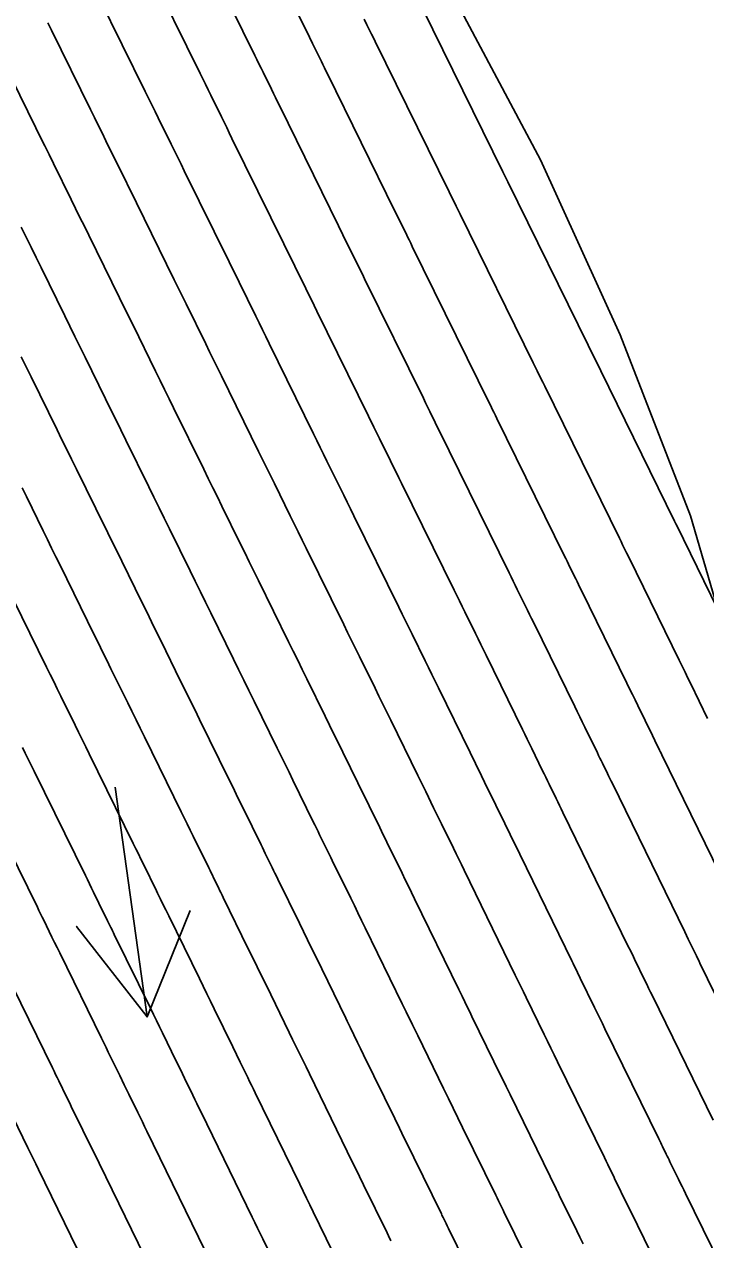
# Model space of a CAD drawing. Extents: x 954385 to 988206, y 1868364 to 1924553.
# Drawn here: x 957252.4 to 957288, y 1920795.3 to 1920858.8 of the extents above; entities that cross this region are included whole.
import ezdxf

# ---------------------------------------------------------------- set-up
doc = ezdxf.new("R2010")
doc.units = 0
for name, color, linetype in [('Ex_Major Contours', 7, 'Continuous'), ('Ex_Minor Contours', 7, 'Continuous'), ('Perimeter', 7, 'Continuous'), ('Slopes', 7, 'Continuous')]:
    doc.layers.add(name, color=color, linetype=linetype)

msp = doc.modelspace()

# ---------------------------------------------------------------- linework, layer by layer
at = {"layer": 'Ex_Major Contours'}
for points in [[(957291.272, 1920802.501), (957287.733, 1920809.737), (957287.67, 1920809.865), (957287.608, 1920809.992), (957287.546, 1920810.12), (957287.484, 1920810.247), (957287.127, 1920810.977), (957286.941, 1920811.36), (957283.154, 1920819.121), (957283.089, 1920819.255), (957283.023, 1920819.389), (957282.958, 1920819.523), (957282.892, 1920819.657), (957282.63, 1920820.192), (957282.564, 1920820.326), (957282.499, 1920820.46), (957282.433, 1920820.594), (957282.368, 1920820.728), (957281.708, 1920822.082), (957281.576, 1920822.352), (957281.444, 1920822.622), (957281.312, 1920822.892), (957281.18, 1920823.162), (957279.037, 1920827.535), (957278.93, 1920827.753), (957278.823, 1920827.971), (957278.716, 1920828.189), (957278.609, 1920828.407), (957278.18, 1920829.279), (957278.073, 1920829.497), (957277.966, 1920829.715), (957277.858, 1920829.933), (957277.751, 1920830.151), (957274.619, 1920836.525), (957274.506, 1920836.755), (957274.393, 1920836.984), (957274.281, 1920837.214), (957274.168, 1920837.443), (957273.604, 1920838.59), (957273.378, 1920839.049), (957273.265, 1920839.278), (957270.188, 1920845.535), (957270.075, 1920845.766), (957269.962, 1920845.996), (957269.848, 1920846.226), (957269.735, 1920846.457), (957269.056, 1920847.839), (957268.829, 1920848.299), (957265.748, 1920854.565), (957265.64, 1920854.787), (957265.531, 1920855.008), (957265.422, 1920855.229), (957265.313, 1920855.45), (957264.878, 1920856.335), (957264.769, 1920856.556), (957264.66, 1920856.778), (957264.551, 1920856.999), (957264.443, 1920857.22), (957261.305, 1920863.6)], [(957252.214, 1920848.24), (957252.475, 1920847.71), (957252.736, 1920847.179), (957252.997, 1920846.649), (957253.258, 1920846.118), (957254.496, 1920843.599), (957255.03, 1920842.512), (957255.564, 1920841.426), (957256.633, 1920839.254), (957256.9, 1920838.71), (957257.167, 1920838.167), (957257.434, 1920837.624), (957257.701, 1920837.081), (957258.897, 1920834.649), (957259.167, 1920834.1), (957259.437, 1920833.551), (957259.707, 1920833.001), (957259.977, 1920832.452), (957261.058, 1920830.254), (957261.328, 1920829.705), (957261.598, 1920829.155), (957261.868, 1920828.606), (957262.138, 1920828.056), (957263.328, 1920825.636), (957263.598, 1920825.087), (957263.868, 1920824.537), (957264.138, 1920823.988), (957264.408, 1920823.439), (957265.617, 1920820.98), (957265.823, 1920820.561), (957266.028, 1920820.142), (957266.234, 1920819.723), (957266.439, 1920819.304), (957267.506, 1920817.128), (957267.589, 1920816.959), (957267.672, 1920816.789), (957267.755, 1920816.62), (957267.837, 1920816.45), (957268.167, 1920815.773), (957268.25, 1920815.603), (957268.333, 1920815.434), (957268.416, 1920815.265), (957268.498, 1920815.095), (957269.464, 1920813.124), (957269.653, 1920812.739), (957269.841, 1920812.354), (957270.029, 1920811.969), (957270.218, 1920811.583), (957272.158, 1920807.606), (957272.361, 1920807.19), (957272.7, 1920806.496), (957272.835, 1920806.219), (957272.97, 1920805.941), (957274.325, 1920803.166), (957274.573, 1920802.657), (957274.822, 1920802.149), (957275.07, 1920801.64), (957275.319, 1920801.132), (957277.05, 1920797.591), (957277.121, 1920797.447), (957277.191, 1920797.304), (957277.331, 1920797.017), (957277.366, 1920796.945), (957277.401, 1920796.873), (957277.436, 1920796.801), (957277.472, 1920796.729), (957278.62, 1920794.382)], [(957261.83, 1920794.724), (957258.796, 1920800.94), (957258.678, 1920801.183), (957258.56, 1920801.425), (957258.441, 1920801.668), (957258.323, 1920801.911), (957257.849, 1920802.881), (957257.612, 1920803.367), (957257.376, 1920803.852), (957256.898, 1920804.831), (957256.779, 1920805.075), (957256.66, 1920805.319), (957256.54, 1920805.563), (957256.421, 1920805.806), (957254.234, 1920810.271), (957254.2, 1920810.339), (957254.167, 1920810.408), (957254.133, 1920810.476), (957254.1, 1920810.545), (957253.966, 1920810.819), (957253.933, 1920810.888), (957253.899, 1920810.956), (957253.866, 1920811.025), (957253.832, 1920811.094), (957253.4, 1920811.975), (957253.317, 1920812.144), (957253.234, 1920812.314), (957253.151, 1920812.483), (957253.067, 1920812.653), (957250.012, 1920818.868)]]:
    msp.add_lwpolyline(points, dxfattribs=at)
at = {"layer": 'Ex_Minor Contours'}
for points in [[(957288.661, 1920828.259), (957286.519, 1920832.629), (957286.481, 1920832.706), (957286.405, 1920832.86), (957282.107, 1920841.607), (957282.034, 1920841.756), (957281.887, 1920842.055), (957277.681, 1920850.608), (957277.597, 1920850.778), (957277.429, 1920851.12), (957273.243, 1920859.634), (957273.173, 1920859.776), (957273.033, 1920860.061), (957268.801, 1920868.665), (957268.775, 1920868.716), (957268.75, 1920868.768), (957268.648, 1920868.973), (957264.611, 1920877.089), (957264.458, 1920877.397), (957264.304, 1920877.704), (957264.15, 1920878.012), (957263.996, 1920878.32), (957263.07, 1920880.164)], [(957263.803, 1920865.288), (957267.306, 1920858.167), (957267.463, 1920857.848), (957267.62, 1920857.53), (957267.933, 1920856.892), (957268.012, 1920856.733), (957268.09, 1920856.574), (957268.168, 1920856.414), (957268.247, 1920856.255), (957271.778, 1920849.072), (957272.356, 1920847.897), (957272.438, 1920847.729), (957272.521, 1920847.562), (957272.603, 1920847.394), (957272.686, 1920847.226), (957276.139, 1920840.204), (957276.383, 1920839.708), (957276.79, 1920838.881), (957276.871, 1920838.715), (957276.952, 1920838.55), (957277.034, 1920838.385), (957277.115, 1920838.219), (957280.636, 1920831.054), (957280.711, 1920830.902), (957280.785, 1920830.751), (957280.86, 1920830.599), (957280.934, 1920830.447), (957281.233, 1920829.84), (957281.307, 1920829.688), (957281.382, 1920829.537), (957281.456, 1920829.385), (957281.531, 1920829.233), (957283.915, 1920824.369), (957284.057, 1920824.079), (957284.199, 1920823.789), (957284.341, 1920823.498), (957284.482, 1920823.208), (957285.25, 1920821.633), (957285.291, 1920821.549), (957285.332, 1920821.465), (957285.373, 1920821.382), (957285.414, 1920821.298), (957285.578, 1920820.964), (957285.619, 1920820.88), (957285.659, 1920820.796), (957285.7, 1920820.713), (957285.741, 1920820.629), (957289.904, 1920812.097)], [(957258.806, 1920861.911), (957261.579, 1920856.273), (957261.718, 1920855.99), (957261.858, 1920855.707), (957261.997, 1920855.424), (957262.136, 1920855.141), (957262.693, 1920854.008), (957262.833, 1920853.725), (957262.972, 1920853.442), (957263.111, 1920853.159), (957263.25, 1920852.876), (957265.963, 1920847.359), (957266.539, 1920846.188), (957267.115, 1920845.016), (957267.259, 1920844.723), (957267.403, 1920844.43), (957267.547, 1920844.137), (957267.691, 1920843.844), (957270.392, 1920838.352), (957270.68, 1920837.766), (957270.969, 1920837.179), (957271.546, 1920836.005), (957271.69, 1920835.712), (957271.834, 1920835.418), (957271.979, 1920835.125), (957272.123, 1920834.832), (957274.867, 1920829.248), (957275.006, 1920828.964), (957275.146, 1920828.68), (957275.286, 1920828.395), (957275.426, 1920828.111), (957275.985, 1920826.974), (957276.124, 1920826.689), (957276.264, 1920826.405), (957276.404, 1920826.121), (957276.543, 1920825.836), (957278.445, 1920821.955), (957278.568, 1920821.705), (957278.69, 1920821.455), (957278.812, 1920821.205), (957278.934, 1920820.955), (957279.486, 1920819.823), (957279.576, 1920819.639), (957279.666, 1920819.455), (957279.756, 1920819.271), (957279.846, 1920819.087), (957280.206, 1920818.35), (957280.297, 1920818.166), (957280.387, 1920817.982), (957280.477, 1920817.798), (957280.567, 1920817.614), (957283.984, 1920810.609), (957284.093, 1920810.387), (957284.255, 1920810.053), (957284.309, 1920809.942), (957284.852, 1920808.831), (957284.951, 1920808.627), (957285.051, 1920808.423), (957285.15, 1920808.22), (957285.25, 1920808.016), (957288.427, 1920801.519)], [(957290.653, 1920790.185), (957286.981, 1920797.68), (957286.89, 1920797.866), (957286.799, 1920798.052), (957286.707, 1920798.238), (957286.616, 1920798.425), (957286.167, 1920799.342), (957286.118, 1920799.442), (957286.07, 1920799.541), (957286.021, 1920799.641), (957285.972, 1920799.741), (957285.778, 1920800.139), (957285.729, 1920800.238), (957285.68, 1920800.338), (957285.632, 1920800.437), (957285.583, 1920800.537), (957282.767, 1920806.295), (957282.63, 1920806.575), (957282.494, 1920806.855), (957282.357, 1920807.135), (957282.22, 1920807.415), (957281.475, 1920808.942), (957281.326, 1920809.247), (957281.102, 1920809.705), (957281.028, 1920809.858), (957277.979, 1920816.106), (957277.865, 1920816.341), (957277.75, 1920816.575), (957277.636, 1920816.809), (957277.521, 1920817.044), (957277.057, 1920817.99), (957276.945, 1920818.22), (957276.832, 1920818.45), (957276.72, 1920818.68), (957276.608, 1920818.909), (957276.16, 1920819.829), (957276.048, 1920820.059), (957275.935, 1920820.289), (957275.823, 1920820.519), (957275.71, 1920820.748), (957274.049, 1920824.138), (957273.877, 1920824.489), (957273.705, 1920824.839), (957273.533, 1920825.19), (957273.361, 1920825.541), (957272.671, 1920826.943), (957272.499, 1920827.293), (957272.326, 1920827.644), (957272.154, 1920827.995), (957271.982, 1920828.345), (957269.627, 1920833.138), (957269.451, 1920833.495), (957269.275, 1920833.853), (957269.1, 1920834.21), (957268.924, 1920834.567), (957268.221, 1920835.997), (957268.045, 1920836.354), (957267.869, 1920836.712), (957267.694, 1920837.069), (957267.518, 1920837.427), (957265.193, 1920842.154), (957265.018, 1920842.509), (957264.844, 1920842.864), (957264.669, 1920843.22), (957264.494, 1920843.575), (957263.62, 1920845.353), (957263.096, 1920846.419), (957260.752, 1920851.187), (957260.583, 1920851.532), (957260.413, 1920851.877), (957260.243, 1920852.221), (957260.073, 1920852.566), (957259.395, 1920853.946), (957259.225, 1920854.291), (957259.055, 1920854.636), (957258.886, 1920854.981), (957258.716, 1920855.326), (957256.307, 1920860.223)], [(957270.169, 1920859.114), (957270.313, 1920858.822), (957270.553, 1920858.334), (957270.649, 1920858.139), (957270.745, 1920857.944), (957274.614, 1920850.074), (957274.976, 1920849.338), (957275.08, 1920849.127), (957275.183, 1920848.917), (957279.013, 1920841.13), (957279.212, 1920840.724), (957279.412, 1920840.319), (957279.512, 1920840.116), (957279.611, 1920839.913), (957283.521, 1920831.957), (957283.605, 1920831.786), (957283.689, 1920831.615), (957283.857, 1920831.273), (957283.899, 1920831.188), (957283.941, 1920831.102), (957283.983, 1920831.017), (957284.025, 1920830.931), (957286.65, 1920825.576), (957286.802, 1920825.265), (957286.953, 1920824.955), (957287.105, 1920824.645), (957287.257, 1920824.334), (957288.132, 1920822.537)], [(957253.615, 1920858.928), (957253.809, 1920858.534), (957255.853, 1920854.379), (957256.053, 1920853.972), (957256.253, 1920853.565), (957256.453, 1920853.158), (957256.653, 1920852.752), (957257.454, 1920851.124), (957257.654, 1920850.718), (957257.854, 1920850.311), (957258.054, 1920849.904), (957258.254, 1920849.497), (957260.229, 1920845.479), (957260.846, 1920844.225), (957261.874, 1920842.135), (957262.079, 1920841.717), (957262.285, 1920841.299), (957262.49, 1920840.881), (957262.696, 1920840.463), (957264.644, 1920836.501), (957264.851, 1920836.08), (957265.059, 1920835.658), (957265.266, 1920835.237), (957265.473, 1920834.815), (957266.302, 1920833.13), (957266.509, 1920832.708), (957266.716, 1920832.287), (957266.924, 1920831.865), (957267.131, 1920831.444), (957269.097, 1920827.442), (957269.302, 1920827.025), (957269.507, 1920826.609), (957269.712, 1920826.192), (957269.917, 1920825.775), (957270.736, 1920824.107), (957270.941, 1920823.691), (957271.146, 1920823.274), (957271.351, 1920822.857), (957271.555, 1920822.44), (957272.976, 1920819.541), (957273.078, 1920819.332), (957273.181, 1920819.122), (957273.283, 1920818.913), (957273.386, 1920818.703), (957273.795, 1920817.864), (957273.897, 1920817.654), (957273.999, 1920817.444), (957274.102, 1920817.235), (957274.204, 1920817.025), (957274.835, 1920815.737), (957274.975, 1920815.453), (957275.114, 1920815.168), (957275.253, 1920814.883), (957275.392, 1920814.599), (957278.071, 1920809.107), (957278.261, 1920808.719), (957278.498, 1920808.233), (957278.64, 1920807.942), (957279.588, 1920805.999), (957279.762, 1920805.642), (957279.936, 1920805.286), (957280.11, 1920804.93), (957280.284, 1920804.574), (957282.739, 1920799.555), (957282.827, 1920799.374), (957282.915, 1920799.194), (957283.092, 1920798.833), (957283.136, 1920798.742), (957283.18, 1920798.652), (957283.224, 1920798.562), (957283.269, 1920798.471), (957283.951, 1920797.077), (957284.08, 1920796.815), (957284.208, 1920796.552), (957284.337, 1920796.29), (957284.465, 1920796.027), (957287.685, 1920789.456)], [(957281.617, 1920795.052), (957281.452, 1920795.391), (957281.286, 1920795.73), (957280.37, 1920797.6), (957280.33, 1920797.681), (957280.291, 1920797.762), (957280.251, 1920797.843), (957280.212, 1920797.925), (957280.053, 1920798.249), (957279.974, 1920798.411), (957279.895, 1920798.573), (957277.802, 1920802.853), (957277.59, 1920803.285), (957277.379, 1920803.717), (957277.168, 1920804.15), (957276.957, 1920804.582), (957275.805, 1920806.942), (957275.69, 1920807.177), (957275.575, 1920807.413), (957275.287, 1920808.003), (957275.115, 1920808.357), (957272.805, 1920813.091), (957272.641, 1920813.426), (957272.478, 1920813.761), (957272.314, 1920814.096), (957272.15, 1920814.431), (957271.351, 1920816.06), (957271.259, 1920816.25), (957271.166, 1920816.439), (957271.073, 1920816.629), (957270.981, 1920816.818), (957270.611, 1920817.577), (957270.519, 1920817.766), (957270.426, 1920817.956), (957270.334, 1920818.145), (957270.241, 1920818.335), (957269.047, 1920820.77), (957268.817, 1920821.239), (957268.587, 1920821.708), (957268.357, 1920822.177), (957268.127, 1920822.646), (957267.162, 1920824.607), (957266.925, 1920825.09), (957266.687, 1920825.573), (957266.45, 1920826.056), (957266.212, 1920826.539), (957264.635, 1920829.75), (957264.396, 1920830.236), (957264.157, 1920830.721), (957263.919, 1920831.207), (957263.68, 1920831.692), (957262.725, 1920833.634), (957262.487, 1920834.119), (957262.248, 1920834.604), (957262.009, 1920835.09), (957261.77, 1920835.575), (957260.198, 1920838.772), (957259.962, 1920839.252), (957259.726, 1920839.733), (957259.489, 1920840.214), (957259.253, 1920840.694), (957258.072, 1920843.097), (957257.599, 1920844.058), (957257.363, 1920844.539), (957255.756, 1920847.808), (957255.525, 1920848.276), (957255.295, 1920848.745), (957255.064, 1920849.214), (957254.834, 1920849.682), (957253.911, 1920851.557), (957253.681, 1920852.026), (957253.45, 1920852.494), (957253.22, 1920852.963), (957252.989, 1920853.432), (957251.31, 1920856.845)], [(957275.955, 1920793.035), (957274.573, 1920795.858), (957274.512, 1920795.983), (957274.451, 1920796.108), (957274.298, 1920796.421), (957274.237, 1920796.547), (957274.206, 1920796.609), (957272.765, 1920799.556), (957272.515, 1920800.068), (957272.264, 1920800.58), (957272.014, 1920801.092), (957271.764, 1920801.604), (957270.136, 1920804.941), (957269.98, 1920805.26), (957269.824, 1920805.579), (957269.435, 1920806.377), (957269.28, 1920806.695), (957269.202, 1920806.855), (957267.63, 1920810.076), (957267.418, 1920810.511), (957267.205, 1920810.947), (957266.992, 1920811.382), (957266.779, 1920811.817), (957265.646, 1920814.13), (957265.573, 1920814.28), (957265.5, 1920814.429), (957265.427, 1920814.578), (957265.354, 1920814.727), (957265.063, 1920815.324), (957264.99, 1920815.473), (957264.917, 1920815.623), (957264.844, 1920815.772), (957264.771, 1920815.921), (957263.832, 1920817.838), (957263.651, 1920818.207), (957263.469, 1920818.577), (957263.288, 1920818.946), (957263.107, 1920819.315), (957261.55, 1920822.48), (957261.299, 1920822.991), (957261.048, 1920823.502), (957260.797, 1920824.013), (957260.546, 1920824.524), (957259.542, 1920826.568), (957259.29, 1920827.079), (957259.039, 1920827.59), (957258.788, 1920828.1), (957258.537, 1920828.611), (957257.131, 1920831.471), (957256.879, 1920831.984), (957256.626, 1920832.497), (957256.374, 1920833.01), (957256.122, 1920833.523), (957255.112, 1920835.575), (957254.86, 1920836.088), (957254.608, 1920836.602), (957254.355, 1920837.115), (957254.103, 1920837.628), (957252.737, 1920840.406), (957252.225, 1920841.447)], [(957252.269, 1920834.587), (957252.49, 1920834.138), (957253.374, 1920832.341), (957253.595, 1920831.892), (957253.815, 1920831.443), (957254.036, 1920830.994), (957254.257, 1920830.545), (957256.043, 1920826.913), (957256.262, 1920826.468), (957256.48, 1920826.024), (957256.699, 1920825.579), (957256.917, 1920825.134), (957257.792, 1920823.356), (957258.01, 1920822.911), (957258.229, 1920822.466), (957258.447, 1920822.022), (957258.666, 1920821.577), (957260.597, 1920817.649), (957260.754, 1920817.33), (957260.91, 1920817.011), (957261.067, 1920816.692), (957261.224, 1920816.372), (957262.036, 1920814.714), (957262.1, 1920814.585), (957262.163, 1920814.456), (957262.226, 1920814.327), (957262.289, 1920814.198), (957262.54, 1920813.682), (957262.603, 1920813.553), (957262.666, 1920813.424), (957262.729, 1920813.295), (957262.793, 1920813.166), (957264.104, 1920810.488), (957264.337, 1920810.014), (957264.569, 1920809.54), (957264.8, 1920809.065), (957265.032, 1920808.591), (957266.245, 1920806.104), (957266.421, 1920805.744), (957266.597, 1920805.383), (957266.949, 1920804.662), (957267.125, 1920804.301), (957267.301, 1920803.941), (957269.281, 1920799.884), (957269.494, 1920799.448), (957269.707, 1920799.011), (957269.92, 1920798.575), (957270.134, 1920798.139), (957271.362, 1920795.627), (957271.44, 1920795.467), (957271.57, 1920795.2)], [(957268.517, 1920794.645), (957267.502, 1920796.721), (957267.326, 1920797.082), (957267.15, 1920797.443), (957266.973, 1920797.803), (957266.797, 1920798.164), (957264.466, 1920802.941), (957264.368, 1920803.142), (957264.27, 1920803.343), (957264.172, 1920803.544), (957264.074, 1920803.745), (957263.681, 1920804.549), (957263.485, 1920804.951), (957263.289, 1920805.353), (957262.321, 1920807.337), (957262.127, 1920807.735), (957261.932, 1920808.133), (957261.738, 1920808.53), (957261.543, 1920808.928), (957259.94, 1920812.201), (957259.886, 1920812.309), (957259.833, 1920812.418), (957259.78, 1920812.527), (957259.727, 1920812.636), (957259.515, 1920813.072), (957259.461, 1920813.181), (957259.408, 1920813.29), (957259.355, 1920813.398), (957259.302, 1920813.507), (957258.616, 1920814.906), (957258.484, 1920815.176), (957258.352, 1920815.445), (957258.219, 1920815.715), (957258.087, 1920815.984), (957255.781, 1920820.674), (957255.595, 1920821.052), (957255.409, 1920821.431), (957255.223, 1920821.809), (957255.037, 1920822.188), (957254.293, 1920823.701), (957254.107, 1920824.08), (957253.921, 1920824.458), (957253.735, 1920824.836), (957253.549, 1920825.215), (957251.383, 1920829.619)], [(957265.673, 1920793.663), (957264.871, 1920795.304), (957264.731, 1920795.589), (957264.592, 1920795.874), (957264.453, 1920796.159), (957264.314, 1920796.444), (957261.631, 1920801.94), (957261.523, 1920802.162), (957261.415, 1920802.384), (957261.306, 1920802.606), (957261.198, 1920802.828), (957260.765, 1920803.715), (957260.549, 1920804.159), (957260.332, 1920804.603), (957259.609, 1920806.084), (957259.453, 1920806.405), (957259.296, 1920806.726), (957259.139, 1920807.046), (957258.982, 1920807.367), (957257.087, 1920811.236), (957257.043, 1920811.324), (957257, 1920811.413), (957256.957, 1920811.502), (957256.913, 1920811.591), (957256.74, 1920811.946), (957256.697, 1920812.034), (957256.654, 1920812.123), (957256.61, 1920812.212), (957256.567, 1920812.3), (957256.008, 1920813.44), (957255.9, 1920813.66), (957255.793, 1920813.88), (957255.685, 1920814.099), (957255.577, 1920814.318), (957252.896, 1920819.771), (957252.743, 1920820.083), (957252.589, 1920820.395), (957252.436, 1920820.707), (957252.283, 1920821.02)], [(957251.381, 1920809.306), (957253.86, 1920804.246), (957253.942, 1920804.079), (957254.024, 1920803.912), (957254.105, 1920803.745), (957254.187, 1920803.577), (957254.595, 1920802.741), (957254.758, 1920802.407), (957254.839, 1920802.24), (957255.447, 1920800.994), (957255.576, 1920800.73), (957255.705, 1920800.467), (957255.833, 1920800.203), (957255.962, 1920799.94), (957259.347, 1920793.004)], [(957256.863, 1920791.284), (957253.127, 1920798.94), (957252.988, 1920799.224), (957252.849, 1920799.508), (957252.711, 1920799.792), (957252.572, 1920800.077), (957251.784, 1920801.691)]]:
    msp.add_lwpolyline(points, dxfattribs=at)
at = {"layer": 'Perimeter'}
msp.add_lwpolyline([(957175.81, 1920964.239), (957183.999, 1920957.526), (957192.866, 1920951.228), (957201.676, 1920944.895), (957209.935, 1920938.225), (957217.764, 1920931.292), (957225.2, 1920924.119), (957232.601, 1920916.923), (957239.887, 1920909.658), (957246.524, 1920901.996), (957253.22, 1920894.37), (957258.481, 1920885.865), (957264.804, 1920878.01), (957269.845, 1920869.371), (957274.682, 1920860.607), (957279.384, 1920851.761), (957283.565, 1920842.596), (957287.242, 1920833.122), (957289.331, 1920825.962), (957290.049, 1920823.139), (957291.884, 1920812.615), (957292.945, 1920802.791), (957293.117, 1920801.711), (957295.139, 1920791.285)], dxfattribs=at)
at = {"layer": 'Slopes'}
msp.add_lwpolyline([(957257.131, 1920818.928), (957258.806, 1920806.92), (957255.117, 1920811.652), (957258.806, 1920806.92), (957261.059, 1920812.481)], dxfattribs=at)

doc.saveas('drawing.dxf')
